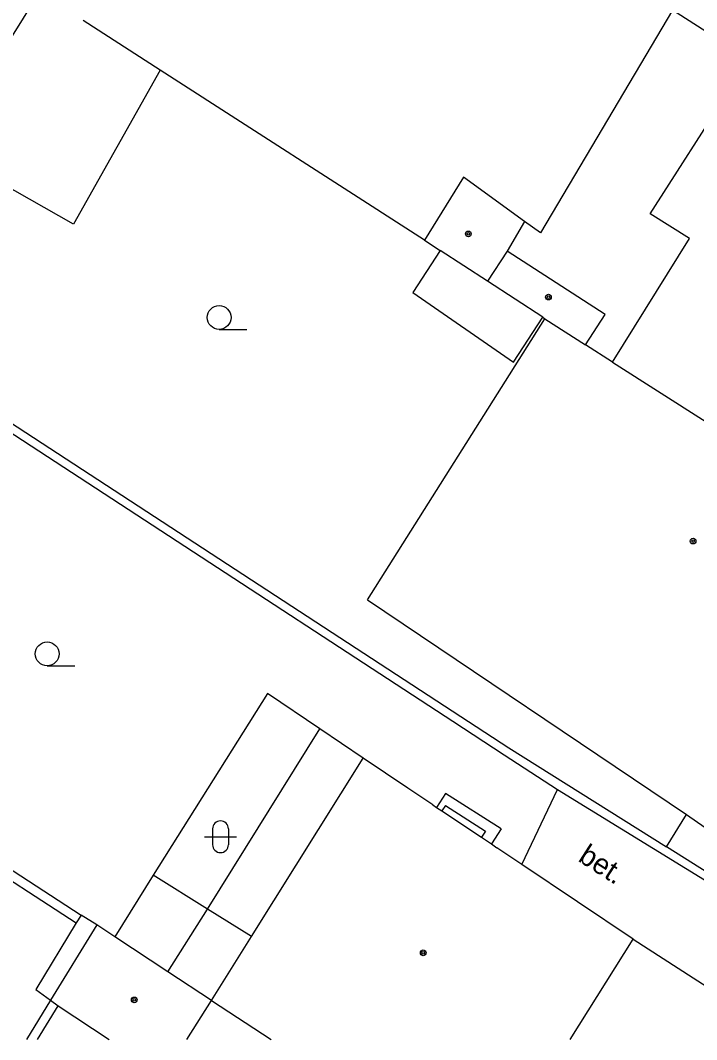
# Model space of a CAD drawing. Extents: x -595546 to -593986, y -1160845 to -1159202.
# Drawn here: x -594867.19 to -594845.92, y -1160843.24 to -1160811.16 of the extents above; entities that cross this region are included whole.
import ezdxf

# ---------------------------------------------------------------- set-up
doc = ezdxf.new("R2010")
doc.units = 0
for name, color, linetype in [('DOP - budovy nerozlisene - VP', 7, 'Continuous'), ('DOP - kresba z DSPS bez souradnic', 7, 'Continuous'), ('DOP - rozhrani ploch obecne', 7, 'Continuous'), ('Level 36', 7, 'Continuous'), ('Level 39', 7, 'Continuous'), ('Specificka linie pasportu komunikaci', 7, 'Continuous'), ('TM - budovy zdene_ betonove - VP', 7, 'Continuous'), ('TM - letecke snimky - pomocna linie', 7, 'Continuous'), ('TM - plot drateny_ kovovy - VP', 7, 'Continuous'), ('TM - podezdivka plotu - VP', 7, 'Continuous'), ('TM - popis povrchu', 7, 'Continuous'), ('TM - rozhrani ploch obecne - VP', 7, 'Continuous'), ('TM - schody - VP', 7, 'Continuous'), ('TM - vjezd na pozemek', 7, 'Continuous')]:
    doc.layers.add(name, color=color, linetype=linetype)

msp = doc.modelspace()

# ---------------------------------------------------------------- linework, layer by layer
at = {"layer": 'DOP - budovy nerozlisene - VP'}
for points in [[(-594853.25, -1160816.1), (-594854.48, -1160818.08)], [(-594851.33, -1160817.49), (-594853.25, -1160816.1)], [(-594851.33, -1160817.49), (-594851.88, -1160818.42)], [(-594854.48, -1160818.08), (-594853.99, -1160818.4)], [(-594852.5, -1160819.37), (-594853.99, -1160818.4)], [(-594851.88, -1160818.42), (-594852.5, -1160819.37)], [(-594848.8, -1160820.42), (-594851.88, -1160818.42)], [(-594850.76, -1160820.5), (-594852.5, -1160819.37)], [(-594850.76, -1160820.5), (-594850.69, -1160820.55)], [(-594850.69, -1160820.55), (-594849.41, -1160821.37)], [(-594849.41, -1160821.37), (-594848.8, -1160820.42)]]:
    msp.add_lwpolyline(points, dxfattribs=at)
at = {"layer": 'DOP - kresba z DSPS bez souradnic'}
for points in [[(-594873, -1160820.54), (-594853.59, -1160833.22), (-594851.97, -1160834.28)], [(-594851.68, -1160821.92), (-594850.76, -1160820.5)], [(-594879.25, -1160830.58), (-594865.44, -1160839.57)], [(-594861.31, -1160839.13), (-594857.77, -1160833.46)], [(-594862.55, -1160841.11), (-594861.31, -1160839.13)], [(-594866.651, -1160843.241), (-594866, -1160842.18)]]:
    msp.add_lwpolyline(points, dxfattribs=at)
at = {"layer": 'DOP - rozhrani ploch obecne'}
for points in [[(-594866.6, -1160810.27), (-594869.68, -1160815.21)], [(-594846.68, -1160810.84), (-594849.06, -1160814.86), (-594850.83, -1160817.85)], [(-594862.79, -1160812.73), (-594865.22, -1160811.16)], [(-594854.48, -1160818.08), (-594862.79, -1160812.73)], [(-594850.83, -1160817.85), (-594851.33, -1160817.49)], [(-594853.99, -1160818.4), (-594854.85, -1160819.72)], [(-594854.85, -1160819.72), (-594851.68, -1160821.92)], [(-594872.86, -1160820.32), (-594851.83, -1160834.06)], [(-594848.57, -1160821.92), (-594849.41, -1160821.37)], [(-594879.09, -1160830.32), (-594865.28, -1160839.32)], [(-594859.42, -1160832.35), (-594863.01, -1160838.07)], [(-594857.77, -1160833.46), (-594859.42, -1160832.35)], [(-594856.41, -1160834.38), (-594857.77, -1160833.46)], [(-594863.01, -1160838.07), (-594864.22, -1160840.01)], [(-594865.28, -1160839.32), (-594865.44, -1160839.57)], [(-594864.79, -1160839.63), (-594865.28, -1160839.32)], [(-594865.44, -1160839.57), (-594866.71, -1160841.66)], [(-594866.71, -1160841.66), (-594866.24, -1160842)], [(-594866.24, -1160842), (-594867.002, -1160843.241)]]:
    msp.add_lwpolyline(points, dxfattribs=at)
at = {"layer": 'Level 36'}
for p, q in [((-594860.94, -1160820.885), (-594860.065, -1160820.885)), ((-594866.35, -1160831.475), (-594865.475, -1160831.475)), ((-594861.146, -1160836.606), (-594861.146, -1160837.106)), ((-594860.646, -1160836.606), (-594860.646, -1160837.106)), ((-594861.396, -1160836.856), (-594860.396, -1160836.856))]:
    msp.add_line(p, q, dxfattribs=at)
for centre in [(-594860.94, -1160820.51), (-594866.35, -1160831.1)]:
    msp.add_circle(centre, 0.375, dxfattribs=at)
for centre, start, end in [((-594860.896, -1160836.606), 0, 180), ((-594860.896, -1160837.106), 180, 0)]:
    msp.add_arc(centre, 0.25, start, end, dxfattribs=at)
at = {"layer": 'Level 39'}
for centre, radius in [((-594853.1, -1160817.88), 0.09), ((-594853.1, -1160817.88), 0.0398), ((-594850.58, -1160819.87), 0.09), ((-594850.58, -1160819.87), 0.0398), ((-594846.03, -1160827.55), 0.09), ((-594846.03, -1160827.55), 0.0398), ((-594854.52, -1160840.51), 0.09), ((-594854.52, -1160840.51), 0.0398), ((-594863.61, -1160841.99), 0.09), ((-594863.61, -1160841.99), 0.0398)]:
    msp.add_circle(centre, radius, dxfattribs=at)
at = {"layer": 'Specificka linie pasportu komunikaci'}
msp.add_lwpolyline([(-594851.42, -1160837.73), (-594850.3, -1160835.37)], dxfattribs=at)
at = {"layer": 'TM - budovy zdene_ betonove - VP'}
for points in [[(-594847.38, -1160817.25), (-594844.9, -1160813.37)], [(-594846.14, -1160818.03), (-594847.38, -1160817.25)], [(-594848.57, -1160821.92), (-594846.14, -1160818.03)], [(-594856.27, -1160829.4), (-594850.69, -1160820.55)], [(-594848.57, -1160821.92), (-594839.84, -1160827.48)], [(-594856.27, -1160829.4), (-594846.24, -1160836.16)], [(-594859.92, -1160840), (-594856.41, -1160834.38)], [(-594854.22, -1160835.85), (-594855, -1160835.33), (-594856.41, -1160834.38)], [(-594854.22, -1160835.85), (-594854.1, -1160835.93)], [(-594854.1, -1160835.93), (-594853.93, -1160836.04), (-594852.69, -1160836.87), (-594852.37, -1160837.08)], [(-594846.24, -1160836.16), (-594845.65, -1160836.56)], [(-594852.37, -1160837.08), (-594852.2, -1160837.2)], [(-594851.42, -1160837.73), (-594852.2, -1160837.2)], [(-594847.92, -1160840.08), (-594851.42, -1160837.73)], [(-594864.79, -1160839.63), (-594866.24, -1160842)], [(-594864.22, -1160840.01), (-594864.79, -1160839.63)], [(-594862.55, -1160841.11), (-594864.22, -1160840.01)], [(-594861.18, -1160842.01), (-594859.92, -1160840)], [(-594849.899, -1160843.241), (-594847.92, -1160840.08)], [(-594861.18, -1160842.01), (-594862.55, -1160841.11)], [(-594866.24, -1160842), (-594866, -1160842.18)], [(-594866, -1160842.18), (-594864.394, -1160843.241)], [(-594861.954, -1160843.241), (-594861.18, -1160842.01)], [(-594861.18, -1160842.01), (-594859.306, -1160843.241)]]:
    msp.add_lwpolyline(points, dxfattribs=at)
at = {"layer": 'TM - letecke snimky - pomocna linie'}
for points in [[(-594840.96, -1160814.5), (-594846.68, -1160810.84)], [(-594862.79, -1160812.73), (-594865.52, -1160817.57), (-594869.68, -1160815.21)], [(-594861.31, -1160839.13), (-594863.01, -1160838.07)], [(-594859.92, -1160840), (-594861.31, -1160839.13)]]:
    msp.add_lwpolyline(points, dxfattribs=at)
at = {"layer": 'TM - plot drateny_ kovovy - VP'}
for points in [[(-594851.97, -1160834.28), (-594850.3, -1160835.37)], [(-594850.3, -1160835.37), (-594842.24, -1160840.32)], [(-594847.92, -1160840.08), (-594843.99, -1160842.61)]]:
    msp.add_lwpolyline(points, dxfattribs=at)
at = {"layer": 'TM - podezdivka plotu - VP'}
for points in [[(-594851.83, -1160834.06), (-594846.87, -1160837.17)], [(-594842.15, -1160840.15), (-594842.26, -1160840.08), (-594842.31, -1160840.05), (-594846.87, -1160837.17)]]:
    msp.add_lwpolyline(points, dxfattribs=at)
at = {"layer": 'TM - rozhrani ploch obecne - VP'}
for points in [[(-594853.82, -1160835.49), (-594854.1, -1160835.93)], [(-594852.07, -1160836.61), (-594853.82, -1160835.49)], [(-594852.07, -1160836.61), (-594852.37, -1160837.08)]]:
    msp.add_lwpolyline(points, dxfattribs=at)
at = {"layer": 'TM - schody - VP'}
for points in [[(-594853.82, -1160835.87), (-594853.93, -1160836.04)], [(-594853.82, -1160835.87), (-594852.56, -1160836.68)], [(-594852.56, -1160836.68), (-594852.69, -1160836.87)]]:
    msp.add_lwpolyline(points, dxfattribs=at)
at = {"layer": 'TM - vjezd na pozemek'}
msp.add_lwpolyline([(-594846.87, -1160837.17), (-594846.24, -1160836.16)], dxfattribs=at)

# ---------------------------------------------------------------- texts
at = {"layer": 'TM - popis povrchu'}
msp.add_text('bet.', height=0.65, rotation=327.2545, dxfattribs=at).set_placement((-594849.68, -1160837.6))

doc.saveas('drawing.dxf')
